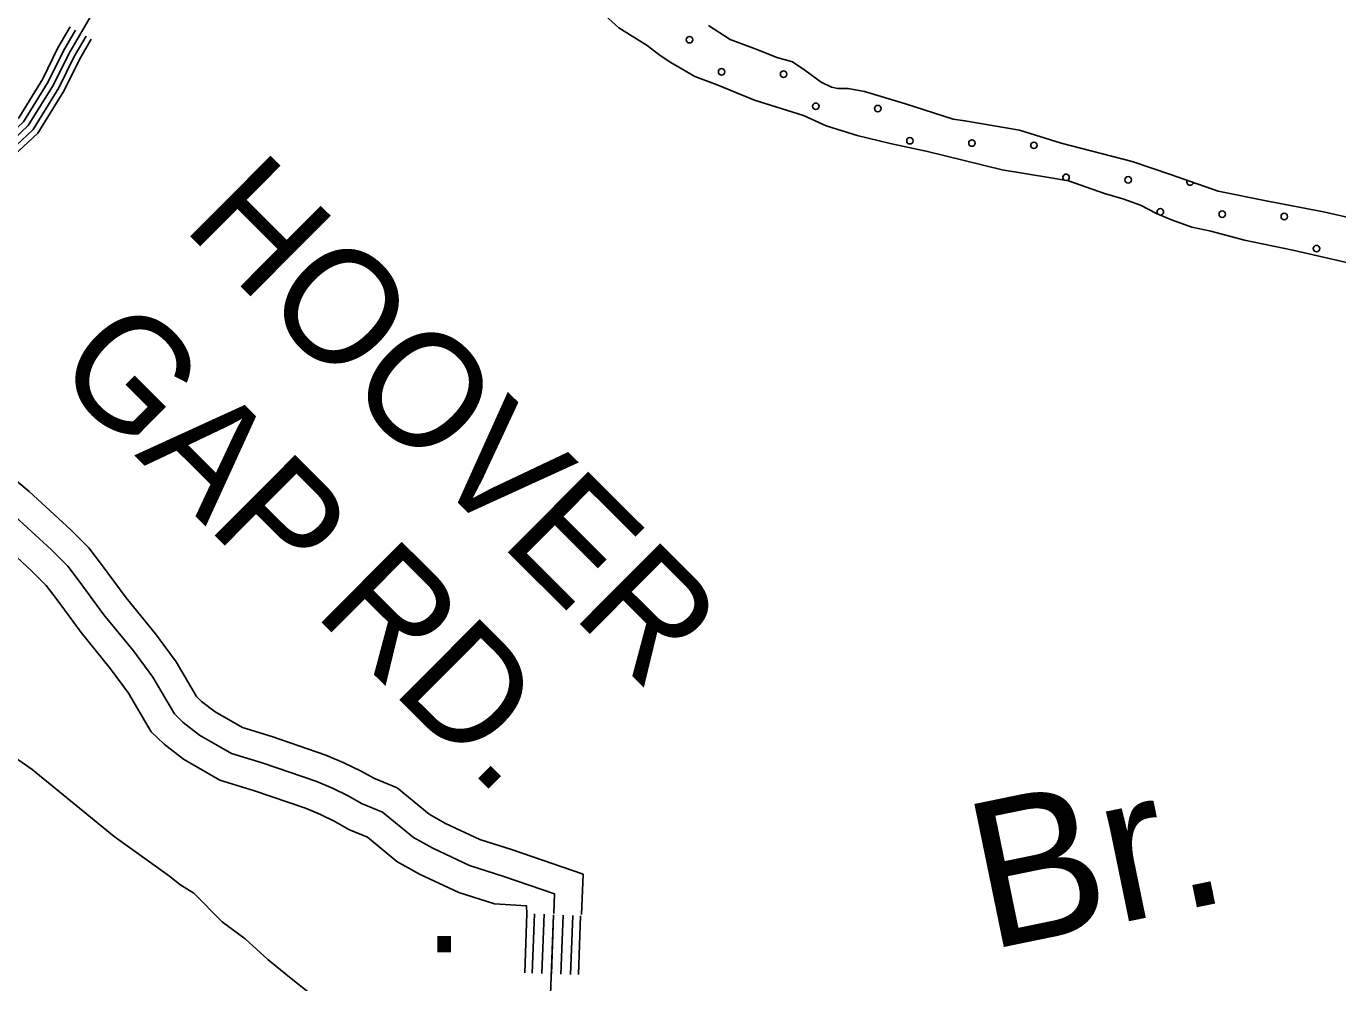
# Model space of a CAD drawing. Extents: x 1551132 to 1791609, y 378168 to 563823.
# Drawn here: x 1581368 to 1585632, y 492381 to 495493 of the extents above; entities that cross this region are included whole.
import ezdxf

# ---------------------------------------------------------------- set-up
doc = ezdxf.new("R2010")
doc.units = 0
for name, color, linetype in [('DESIGN - DRAINAGE - Bridges and Cross Drains Size Text', 7, 'Continuous'), ('DESIGN - ROW - Right-of-Way and Easement Labels', 7, 'Continuous'), ('DESIGN - SCRATCH - User 1', 7, 'Continuous'), ('DESIGN - TRAFFIC CONTROL PERMANENT - Pavement Marking Text', 7, 'Continuous'), ('DESIGN - TRANSPORTATION - Edge of Traveled Way', 7, 'Continuous'), ('DESIGN - TRANSPORTATION - Text', 7, 'Continuous'), ('DESIGN - UTILITIES - Cable (Underground) with Text', 7, 'Continuous'), ('SURVEY - DRAINAGE - Natural Features', 7, 'Continuous'), ('SURVEY - PROPERTY - Owners', 7, 'Continuous'), ('SURVEY - TRANSPORTATION - Roads', 7, 'Continuous')]:
    doc.layers.add(name, color=color, linetype=linetype)

msp = doc.modelspace()

# ---------------------------------------------------------------- linework, layer by layer
at = {"layer": 'DESIGN - SCRATCH - User 1'}
for points in [[(1583219.644, 495555.043), (1583294.476, 495487.816), (1583387.44, 495430.306), (1583428.864, 495397.622), (1583464.464, 495375.046), (1583541.645, 495329.787), (1583615.118, 495302.603), (1583736.174, 495252.643), (1583895.17, 495202.076), (1583968.552, 495168.883), (1584069.924, 495137.249), (1584177.38, 495111.515), (1584298.819, 495085.565), (1584541.571, 495025.646), (1584693.001, 495001.213), (1584756.741, 494990.187), (1584873.93, 494948.295), (1584933.587, 494931.328), (1584991.186, 494910.394), (1585042.693, 494883.56), (1585092.3, 494862.759), (1585157.848, 494839.7), (1585219.572, 494826.7), (1585328.961, 494796.941), (1585486.249, 494764.407), (1585784.792, 494695.597)], [(1585691.619, 494865.16), (1585586.13, 494888.86), (1585404.909, 494923.778), (1585243.621, 494956.37), (1585088.683, 495010.88), (1584963.503, 495052.897), (1584732.733, 495112.624), (1584597.578, 495154.8), (1584420.283, 495185.659), (1584382.4, 495190.267), (1584227.395, 495240.769), (1584094.199, 495280.919), (1584040.408, 495289.786), (1584006.459, 495290.328), (1583986.551, 495294.653), (1583952.852, 495311.195), (1583899.545, 495350.063), (1583860.013, 495376.713), (1583808.314, 495391.547), (1583746.79, 495416.539), (1583657.434, 495449.982), (1583586.244, 495495.141)]]:
    msp.add_lwpolyline(points, dxfattribs=at)
at = {"layer": 'DESIGN - TRAFFIC CONTROL PERMANENT - Pavement Marking Text'}
for centre in [(1583524.542, 495448.908), (1583524.542, 495448.908), (1583629.081, 495344.369), (1583629.081, 495344.369), (1583830.691, 495336.902), (1583830.691, 495336.902), (1583935.23, 495232.363), (1583935.23, 495232.363), (1584136.84, 495224.896), (1584136.84, 495224.896), (1584241.379, 495120.358), (1584241.379, 495120.358), (1584442.989, 495112.891), (1584442.989, 495112.891), (1584644.599, 495105.424), (1584644.599, 495105.424), (1584950.748, 494993.418), (1584950.748, 494993.418), (1585256.897, 494881.412), (1585256.897, 494881.412), (1585458.507, 494873.945), (1585458.507, 494873.945), (1585563.046, 494769.406), (1585563.046, 494769.406)]:
    msp.add_circle(centre, 10.56, dxfattribs=at)
for centre, start, end in [((1584749.138, 495000.885), 289.081397, 231.29034), ((1585152.358, 494985.951), 147.570428, 353.663978), ((1585055.287, 494888.879), 269.478402, 225.023447)]:
    msp.add_arc(centre, 10.56, start, end, dxfattribs=at)
at = {"layer": 'DESIGN - TRANSPORTATION - Edge of Traveled Way'}
for points in [[(1585784.792, 494695.597), (1585486.249, 494764.407), (1585328.961, 494796.941), (1585219.572, 494826.7), (1585157.848, 494839.7), (1585092.3, 494862.759), (1585042.693, 494883.56), (1584991.186, 494910.394), (1584933.587, 494931.328), (1584873.93, 494948.295), (1584756.741, 494990.187), (1584693.001, 495001.213), (1584541.571, 495025.646), (1584298.819, 495085.565), (1584177.38, 495111.515), (1584069.924, 495137.249), (1583968.552, 495168.883), (1583895.17, 495202.076), (1583736.174, 495252.643), (1583615.118, 495302.603), (1583541.645, 495329.787), (1583464.464, 495375.046), (1583428.864, 495397.622), (1583387.44, 495430.306), (1583294.476, 495487.816), (1583219.644, 495555.043)], [(1585691.619, 494865.16), (1585586.13, 494888.86), (1585404.909, 494923.778), (1585243.621, 494956.37), (1585088.683, 495010.88), (1584963.503, 495052.897), (1584732.733, 495112.624), (1584597.578, 495154.8), (1584420.283, 495185.659), (1584382.4, 495190.267), (1584227.395, 495240.769), (1584094.199, 495280.919), (1584040.408, 495289.786), (1584006.459, 495290.328), (1583986.551, 495294.653), (1583952.852, 495311.195), (1583899.545, 495350.063), (1583860.013, 495376.713), (1583808.314, 495391.547), (1583746.79, 495416.539), (1583657.434, 495449.982), (1583586.244, 495495.141)]]:
    msp.add_lwpolyline(points, dxfattribs=at)
at = {"layer": 'DESIGN - TRANSPORTATION - Text'}
msp.add_lwpolyline([(1581318.888, 493122.487), (1581388.044, 493075.352), (1581654.229, 492857.005), (1581833.942, 492728.069), (1581867.474, 492701.518), (1581912.965, 492672.784), (1582005.354, 492579.265), (1582080.378, 492524.038), (1582153.209, 492456.845), (1582224.207, 492399.685), (1582303.097, 492336.392), (1582405.67, 492254.715), (1582454.827, 492215.697)], dxfattribs=at)
at = {"layer": 'SURVEY - DRAINAGE - Natural Features'}
for points in [[(1581576.333, 495522.366), (1581506.551, 495403.496), (1581457.011, 495302.31), (1581375.038, 495169.631), (1581304.131, 495102.771)], [(1581576.333, 495522.366), (1581506.551, 495403.496), (1581457.011, 495302.31), (1581375.038, 495169.631), (1581304.131, 495102.771)], [(1581511.31, 495490.607), (1581471.294, 495422.446), (1581421.953, 495321.66), (1581343.772, 495195.132), (1581279.223, 495134.264), (1581236.174, 495105.913), (1581218.375, 495100.046)], [(1581528.551, 495480.481), (1581488.918, 495412.971), (1581439.478, 495311.985), (1581359.405, 495182.382), (1581291.681, 495118.513), (1581244.949, 495087.746), (1581224.624, 495081.054)], [(1581545.8, 495470.356), (1581506.551, 495403.496), (1581457.011, 495302.31), (1581375.038, 495169.631), (1581304.131, 495102.771), (1581253.732, 495069.579), (1581230.883, 495062.054)], [(1581563.05, 495460.231), (1581524.184, 495394.021), (1581474.544, 495292.635), (1581390.671, 495156.881), (1581316.581, 495087.029), (1581262.515, 495051.412), (1581237.141, 495043.053)], [(1581579.433, 495450.614), (1581540.925, 495385.02), (1581491.193, 495283.443), (1581405.52, 495144.773), (1581328.414, 495072.062), (1581270.857, 495034.153), (1581243.082, 495025.011)]]:
    msp.add_lwpolyline(points, dxfattribs=at)
at = {"layer": 'SURVEY - PROPERTY - Owners'}
for points in [[(1581337.613, 494013.218), (1581378.287, 493979.601), (1581513.325, 493854.614), (1581571.957, 493796.271), (1581613.431, 493742.061), (1581692.787, 493633.9), (1581788.818, 493516.372), (1581855.558, 493425.72), (1581921.982, 493312.734), (1581938.356, 493296.567), (1581982.297, 493262.607), (1582071.887, 493211.298), (1582167.051, 493182.181), (1582342.555, 493121.896), (1582401.054, 493096.953), (1582457.236, 493069.911), (1582498.401, 493046.577), (1582574.3, 493015.585), (1582678.189, 492929.358), (1582731.496, 492899.915), (1582842.551, 492847.756), (1582949.216, 492813.496), (1583178.81, 492734.695), (1583173.794, 492603.391)], [(1581318.538, 493911.299), (1581450.51, 493789.154), (1581503.642, 493736.286), (1581540.841, 493687.668), (1581621.056, 493578.332), (1581717.128, 493460.746), (1581779.735, 493375.71), (1581849.808, 493256.524), (1581878.541, 493228.157), (1581931.781, 493187.005), (1582035.629, 493127.529), (1582139.043, 493095.887), (1582309.989, 493037.169), (1582363.58, 493014.318), (1582415.153, 492989.492), (1582458.727, 492964.792), (1582527.101, 492936.874), (1582626.848, 492854.089), (1582690.247, 492819.071), (1582809.269, 492763.17), (1582920.625, 492727.403), (1583085.596, 492670.785), (1583083.154, 492606.85)], [(1581256.431, 493840.297), (1581385.211, 493721.111), (1581432.627, 493673.934), (1581465.384, 493631.125), (1581546.482, 493520.572), (1581642.605, 493402.928), (1581700.92, 493323.726), (1581774.785, 493198.089), (1581816.359, 493157.038), (1581879.274, 493108.42), (1581997.938, 493040.452), (1582109.927, 493006.184), (1582276.14, 492949.091), (1582324.622, 492928.424), (1582371.413, 492905.899), (1582417.487, 492879.781), (1582478.043, 492855.056), (1582573.474, 492775.845), (1582647.364, 492735.036), (1582774.67, 492675.243), (1582890.9, 492637.909), (1582994.406, 492632.167), (1582995.739, 492605.516)]]:
    msp.add_lwpolyline(points, dxfattribs=at)
at = {"layer": 'SURVEY - TRANSPORTATION - Roads'}
for points in [[(1582996.356, 492606.258), (1582989.014, 492414.011)], [(1583021.047, 492605.316), (1583013.714, 492413.153)], [(1583052.03, 492604.133), (1583044.696, 492412.078)], [(1583083.004, 492602.949), (1583072.004, 492314.742), (1583045.079, 491878.647)], [(1583083.004, 492602.949), (1583075.679, 492411.003)], [(1583113.978, 492601.766), (1583106.662, 492409.919)], [(1583144.961, 492600.583), (1583137.636, 492408.811)], [(1583170.652, 492599.608), (1583163.344, 492407.928)]]:
    msp.add_lwpolyline(points, dxfattribs=at)

# ---------------------------------------------------------------- texts
at = {"layer": 'DESIGN - DRAINAGE - Bridges and Cross Drains Size Text'}
msp.add_text('Br.', height=474.9899, rotation=11.625764, dxfattribs=at).set_placement((1584495.512, 492487.272))
at = {"layer": 'DESIGN - ROW - Right-of-Way and Easement Labels'}
for s, p in [('HOOVER', (1581872.526, 494837.832)), ('GAP', (1581445.744, 494369.069)), ('RD.', (1582299.281, 493582.266))]:
    msp.add_text(s, height=370.0001, rotation=315.141444, dxfattribs=at).set_placement(p)
at = {"layer": 'DESIGN - UTILITIES - Cable (Underground) with Text'}
msp.add_text('.', height=343.192, rotation=0.000039, dxfattribs=at).set_placement((1582663.422, 492480.029))

doc.saveas('drawing.dxf')
